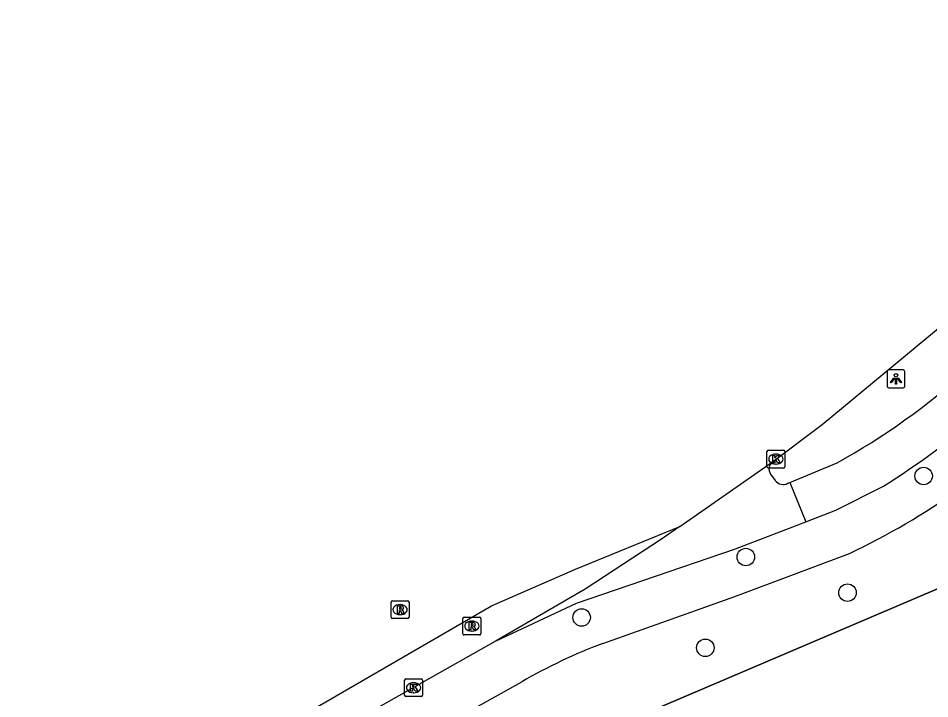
# Model space of a CAD drawing. Extents: x 164150 to 165261, y 382513 to 383432.
# Drawn here: x 164424.3 to 164475.2, y 383392.6 to 383430.6 of the extents above; entities that cross this region are included whole.
import ezdxf

# ---------------------------------------------------------------- set-up
doc = ezdxf.new("R2010")
doc.units = 0
for name, color, linetype in [('IMGEO_Boom', 7, 'Continuous'), ('IMGEO_Fietspad_open', 7, 'Continuous'), ('IMGEO_Groenvoorziening', 7, 'Continuous'), ('IMGEO_Hek', 7, 'Continuous'), ('IMGEO_Kolk', 7, 'Continuous'), ('IMGEO_Lichtpunt', 7, 'Continuous'), ('IMGEO_Rijbaan_lokaal_gesloten', 7, 'Continuous'), ('IMGEO_Rioolput', 7, 'Continuous'), ('IMGEO_Voetpad_open', 7, 'Continuous')]:
    doc.layers.add(name, color=color, linetype=linetype)

msp = doc.modelspace()

# ---------------------------------------------------------------- linework, layer by layer
at = {"layer": 'IMGEO_Boom'}
for centre in [(164474.894, 383405.008), (164464.958, 383400.477), (164470.64, 383398.488), (164455.778, 383397.101), (164462.695, 383395.407)]:
    msp.add_circle(centre, 0.489, dxfattribs=at)
at = {"layer": 'IMGEO_Fietspad_open'}
for points in [[(164467.419, 383404.649), (164470.059, 383405.753)], [(164468.309, 383402.45), (164469.989, 383403.099), (164472.646, 383404.433)]]:
    msp.add_lwpolyline(points, dxfattribs=at)
for centre, radius, start, end in [((164451.923, 383438.797), 37.694, 298.76, 312.3958), ((164443.258, 383450.464), 54.612, 302.5559, 309.9193)]:
    msp.add_arc(centre, radius, start, end, dxfattribs=at)
at = {"layer": 'IMGEO_Groenvoorziening'}
msp.add_lwpolyline([(164495.205, 383395.312), (164485.846, 383406.541), (164475.669, 383398.705), (164457.962, 383391.157), (164451.983, 383388.33), (164443.993, 383384.279)], dxfattribs=at)
at = {"layer": 'IMGEO_Hek'}
msp.add_lwpolyline([(164443.993, 383384.279), (164451.983, 383388.33), (164457.962, 383391.157), (164475.669, 383398.705), (164485.846, 383406.541)], dxfattribs=at)
at = {"layer": 'IMGEO_Kolk'}
for p, q in [((164466.137, 383405.527), (164466.137, 383406.379)), ((164466.212, 383406.453), (164467.064, 383406.453)), ((164467.138, 383406.379), (164467.138, 383405.527)), ((164466.625, 383406.233), (164466.65, 383406.233)), ((164467.064, 383405.453), (164466.212, 383405.453)), ((164466.648, 383405.673), (164466.623, 383405.673)), ((164445.961, 383393.674), (164446.813, 383393.674)), ((164445.886, 383392.748), (164445.886, 383393.6)), ((164446.374, 383393.454), (164446.399, 383393.454)), ((164446.887, 383393.6), (164446.887, 383392.748)), ((164446.813, 383392.674), (164445.961, 383392.674)), ((164446.397, 383392.894), (164446.372, 383392.894))]:
    msp.add_line(p, q, dxfattribs=at)
for points in [[(164466.137, 383405.527), (164466.137, 383406.379)], [(164466.212, 383406.453), (164467.064, 383406.453)], [(164467.138, 383406.379), (164467.138, 383405.527)], [(164466.458, 383406.153), (164466.581, 383406.153), (164466.581, 383406.002), (164466.711, 383406.153), (164466.875, 383406.153), (164466.729, 383406.002), (164466.882, 383405.753), (164466.73, 383405.753), (164466.645, 383405.917), (164466.581, 383405.85), (164466.581, 383405.753), (164466.458, 383405.753), (164466.458, 383406.153)], [(164467.064, 383405.453), (164466.212, 383405.453)], [(164445.961, 383393.674), (164446.813, 383393.674)], [(164445.886, 383392.748), (164445.886, 383393.6)], [(164446.207, 383393.374), (164446.33, 383393.374), (164446.33, 383393.223), (164446.46, 383393.374), (164446.624, 383393.374), (164446.478, 383393.223), (164446.631, 383392.974), (164446.479, 383392.974), (164446.394, 383393.138), (164446.33, 383393.071), (164446.33, 383392.974), (164446.207, 383392.974), (164446.207, 383393.374)], [(164446.887, 383393.6), (164446.887, 383392.748)], [(164446.813, 383392.674), (164445.961, 383392.674)]]:
    msp.add_lwpolyline(points, dxfattribs=at)
for centre, start, end in [((164466.214, 383406.377), 91.552, 178.448), ((164466.214, 383406.377), 91.552, 178.448), ((164467.062, 383406.377), 1.552, 88.448), ((164467.062, 383406.377), 1.552, 88.448), ((164466.214, 383405.529), 181.552, 268.448), ((164466.214, 383405.529), 181.552, 268.448), ((164467.062, 383405.529), 271.552, 358.448), ((164467.062, 383405.529), 271.552, 358.448), ((164445.963, 383393.598), 91.552, 178.448), ((164445.963, 383393.598), 91.552, 178.448), ((164446.811, 383393.598), 1.552, 88.448), ((164446.811, 383393.598), 1.552, 88.448), ((164445.963, 383392.75), 181.552, 268.448), ((164445.963, 383392.75), 181.552, 268.448), ((164446.811, 383392.75), 271.552, 358.448), ((164446.811, 383392.75), 271.552, 358.448)]:
    msp.add_arc(centre, 0.0765, start, end, dxfattribs=at)
for centre, major_axis, ratio, start_param, end_param in [((164466.624, 383405.953), (-0.387, 0.002), 0.722429, 4.712389, 7.853982), ((164466.649, 383405.953), (-0.39, 0.002), 0.717154, 1.570796, 4.712389), ((164446.373, 383393.174), (-0.387, 0.002), 0.722429, 4.712389, 7.853982), ((164446.398, 383393.174), (-0.39, 0.002), 0.717154, 1.570796, 4.712389)]:
    msp.add_ellipse(centre, major_axis=major_axis, ratio=ratio, start_param=start_param, end_param=end_param, dxfattribs=at)
at = {"layer": 'IMGEO_Lichtpunt'}
for p, q in [((164472.855, 383410.841), (164472.855, 383410.034)), ((164472.855, 383410.841), (164472.855, 383410.034)), ((164473.757, 383410.936), (164472.949, 383410.936)), ((164473.757, 383410.936), (164472.949, 383410.936)), ((164473.851, 383410.034), (164473.851, 383410.841)), ((164473.851, 383410.034), (164473.851, 383410.841)), ((164472.949, 383409.94), (164473.757, 383409.94)), ((164472.949, 383409.94), (164473.757, 383409.94))]:
    msp.add_line(p, q, dxfattribs=at)
for points in [[(164473.229, 383410.505), (164473.268, 383410.477), (164473.08, 383410.215), (164473.042, 383410.242), (164473.229, 383410.505)], [(164473.331, 383410.457), (164473.378, 383410.457), (164473.378, 383410.135), (164473.331, 383410.135), (164473.331, 383410.457)], [(164473.441, 383410.477), (164473.479, 383410.504), (164473.666, 383410.242), (164473.627, 383410.214), (164473.441, 383410.477)]]:
    msp.add_lwpolyline(points, dxfattribs=at)
msp.add_circle((164473.354, 383410.639), 0.0994, dxfattribs=at)
for centre, start, end in [((164472.949, 383410.841), 90, 180), ((164472.949, 383410.841), 90, 180), ((164473.757, 383410.841), 0, 90), ((164473.757, 383410.841), 0, 90), ((164472.949, 383410.034), 180, 270), ((164472.949, 383410.034), 180, 270), ((164473.757, 383410.034), 270, 0), ((164473.757, 383410.034), 270, 360)]:
    msp.add_arc(centre, 0.0946, start, end, dxfattribs=at)
at = {"layer": 'IMGEO_Rijbaan_lokaal_gesloten'}
for points in [[(164466.441, 383405.807), (164469.226, 383407.88), (164479.613, 383416.49), (164490.766, 383427.276), (164491.907, 383428.534), (164494.036, 383430.599)], [(164461.26, 383402.185), (164466.441, 383405.807)], [(164466.34, 383405.117), (164466.606, 383404.754)], [(164467.304, 383404.601), (164467.419, 383404.649)], [(164467.419, 383404.649), (164468.309, 383402.45)], [(164451.009, 383395.796), (164455.488, 383397.892), (164464.383, 383400.935), (164468.309, 383402.45)], [(164424.287, 383384.014), (164434.282, 383388.647), (164441.136, 383392.174), (164450.74, 383397.743), (164455.439, 383399.809), (164461.26, 383402.185)], [(164461.26, 383402.185), (164460.249, 383401.478), (164455.986, 383398.692), (164451.009, 383395.796)], [(164451.009, 383395.796), (164442.692, 383391.095)]]:
    msp.add_lwpolyline(points, dxfattribs=at)
for centre, radius, start, end in [((164466.755, 383405.409), 0.507, 128.218, 215.1267), ((164467.041, 383405.071), 0.538, 216.0599, 299.213)]:
    msp.add_arc(centre, radius, start, end, dxfattribs=at)
at = {"layer": 'IMGEO_Rioolput'}
for p, q in [((164445.13, 383397.111), (164445.13, 383397.963)), ((164445.205, 383398.037), (164446.057, 383398.037)), ((164445.618, 383397.817), (164445.643, 383397.817)), ((164446.131, 383397.963), (164446.131, 383397.111)), ((164445.641, 383397.257), (164445.616, 383397.257)), ((164446.057, 383397.037), (164445.205, 383397.037)), ((164449.144, 383396.195), (164449.144, 383397.047)), ((164449.219, 383397.121), (164450.071, 383397.121)), ((164449.632, 383396.901), (164449.657, 383396.901)), ((164450.145, 383397.047), (164450.145, 383396.195)), ((164449.655, 383396.341), (164449.63, 383396.341)), ((164450.071, 383396.121), (164449.219, 383396.121))]:
    msp.add_line(p, q, dxfattribs=at)
for points in [[(164445.13, 383397.111), (164445.13, 383397.963)], [(164445.205, 383398.037), (164446.057, 383398.037)], [(164445.719, 383397.735), (164445.467, 383397.737), (164445.467, 383397.337)], [(164446.131, 383397.963), (164446.131, 383397.111)], [(164445.467, 383397.337), (164445.591, 383397.337), (164445.591, 383397.499), (164445.602, 383397.499)], [(164445.645, 383397.656), (164445.591, 383397.656), (164445.591, 383397.575)], [(164445.591, 383397.575), (164445.643, 383397.575)], [(164445.649, 383397.47), (164445.72, 383397.337), (164445.86, 383397.337), (164445.795, 383397.463)], [(164446.057, 383397.037), (164445.205, 383397.037)], [(164449.144, 383396.195), (164449.144, 383397.047)], [(164449.219, 383397.121), (164450.071, 383397.121)], [(164449.733, 383396.819), (164449.481, 383396.821), (164449.481, 383396.421)], [(164449.659, 383396.74), (164449.605, 383396.74), (164449.605, 383396.659)], [(164450.145, 383397.047), (164450.145, 383396.195)], [(164449.481, 383396.421), (164449.605, 383396.421), (164449.605, 383396.583), (164449.616, 383396.583)], [(164449.605, 383396.659), (164449.657, 383396.659)], [(164449.663, 383396.554), (164449.734, 383396.421), (164449.874, 383396.421), (164449.809, 383396.547)], [(164450.071, 383396.121), (164449.219, 383396.121)]]:
    msp.add_lwpolyline(points, dxfattribs=at)
for centre, radius, start, end in [((164445.207, 383397.961), 0.0765, 91.552, 178.448), ((164445.207, 383397.961), 0.0765, 91.552, 178.448), ((164445.718, 383397.625), 0.109, 350.3612, 89.416), ((164446.055, 383397.961), 0.0765, 1.552, 88.448), ((164446.055, 383397.961), 0.0765, 1.552, 88.448), ((164445.601, 383397.446), 0.0533, 26.0293, 88.6989), ((164445.627, 383397.764), 0.19, 274.7715, 282.9687), ((164445.651, 383397.56), 0.0964, 77.0061, 93.1865), ((164445.665, 383397.617), 0.0378, 276.6634, 79.6772), ((164445.716, 383397.625), 0.112, 277.5842, 350.9817), ((164445.7, 383397.41), 0.108, 29.5134, 73.7905), ((164445.207, 383397.113), 0.0765, 181.552, 268.448), ((164445.207, 383397.113), 0.0765, 181.552, 268.448), ((164446.055, 383397.113), 0.0765, 271.552, 358.448), ((164446.055, 383397.113), 0.0765, 271.552, 358.448), ((164449.221, 383397.045), 0.0765, 91.552, 178.448), ((164449.221, 383397.045), 0.0765, 91.552, 178.448), ((164449.665, 383396.644), 0.0964, 77.0061, 93.1865), ((164449.679, 383396.701), 0.0378, 276.6634, 79.6772), ((164449.732, 383396.709), 0.109, 350.3612, 89.416), ((164449.73, 383396.709), 0.112, 277.5842, 350.9817), ((164450.069, 383397.045), 0.0765, 1.552, 88.448), ((164450.069, 383397.045), 0.0765, 1.552, 88.448), ((164449.221, 383396.197), 0.0765, 181.552, 268.448), ((164449.221, 383396.197), 0.0765, 181.552, 268.448), ((164449.615, 383396.53), 0.0533, 26.0293, 88.6989), ((164449.641, 383396.848), 0.19, 274.7715, 282.9687), ((164449.714, 383396.494), 0.108, 29.5134, 73.7905), ((164450.069, 383396.197), 0.0765, 271.552, 358.448), ((164450.069, 383396.197), 0.0765, 271.552, 358.448)]:
    msp.add_arc(centre, radius, start, end, dxfattribs=at)
for centre, major_axis, ratio, start_param, end_param in [((164445.617, 383397.537), (-0.387, 0.002), 0.722429, 4.712389, 7.853982), ((164445.642, 383397.537), (-0.39, 0.002), 0.717154, 1.570796, 4.712389), ((164449.631, 383396.621), (-0.387, 0.002), 0.722429, 4.712389, 7.853982), ((164449.656, 383396.621), (-0.39, 0.002), 0.717154, 1.570796, 4.712389)]:
    msp.add_ellipse(centre, major_axis=major_axis, ratio=ratio, start_param=start_param, end_param=end_param, dxfattribs=at)
at = {"layer": 'IMGEO_Voetpad_open'}
for points in [[(164456.961, 383395.649), (164464.35, 383398.264), (164470.759, 383400.682)], [(164443.98, 383388.794), (164452.441, 383393.51)]]:
    msp.add_lwpolyline(points, dxfattribs=at)
for centre, radius, start, end in [((164452.753, 383438.4), 41.796, 295.5183, 314.9313), ((164467.904, 383366.679), 30.968, 110.6939, 119.9559)]:
    msp.add_arc(centre, radius, start, end, dxfattribs=at)

doc.saveas('drawing.dxf')
